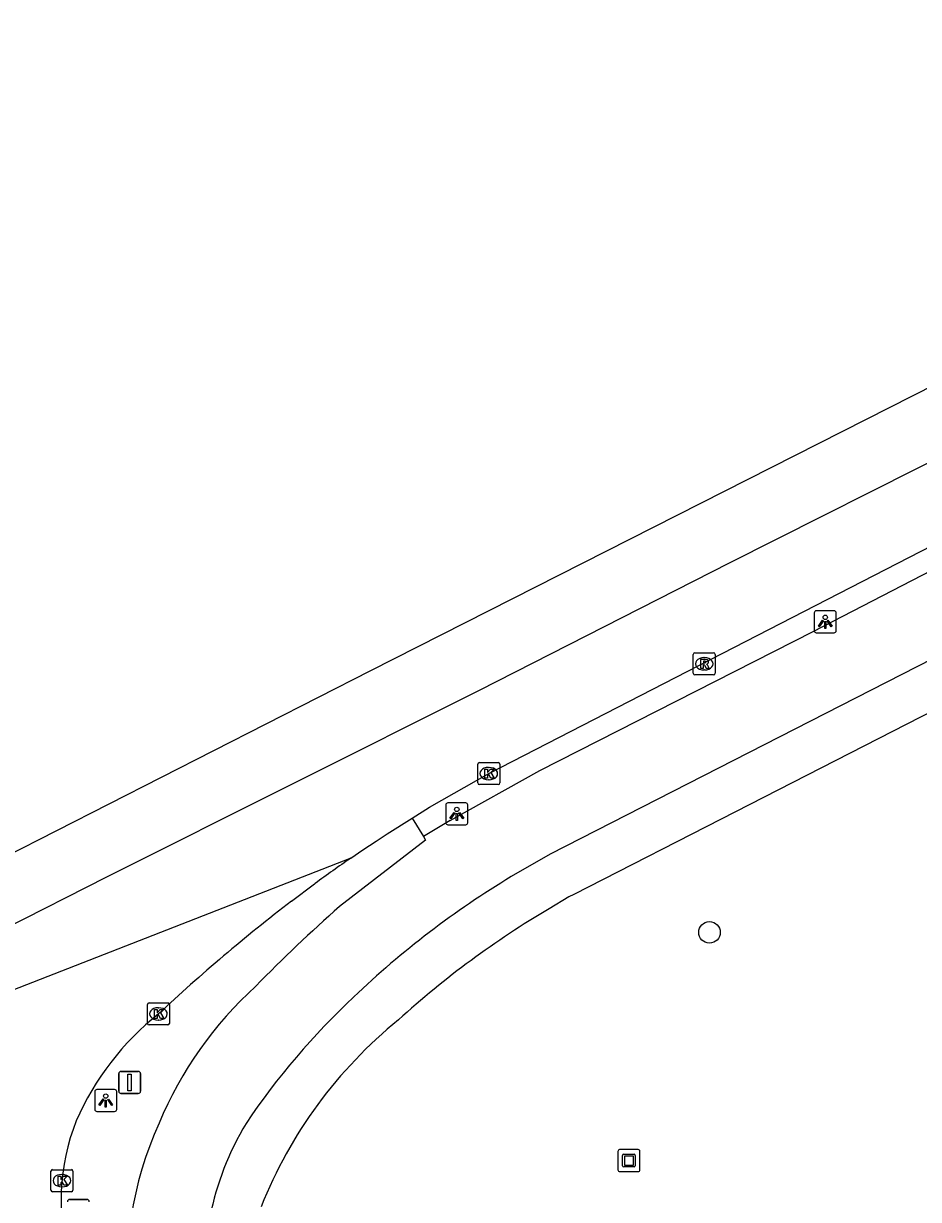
# Model space of a CAD drawing. Extents: x 159489 to 160304, y 383826 to 384530.
# Drawn here: x 159812 to 159852.6, y 384473.7 to 384527.1 of the extents above; entities that cross this region are included whole.
import ezdxf

# ---------------------------------------------------------------- set-up
doc = ezdxf.new("R2010")
doc.units = 0
for name, color, linetype in [('IMGEO_Afsluitpaal', 7, 'Continuous'), ('IMGEO_Boom', 7, 'Continuous'), ('IMGEO_Fietspad_gesloten', 7, 'Continuous'), ('IMGEO_Kolk', 7, 'Continuous'), ('IMGEO_Kunstobject', 7, 'Continuous'), ('IMGEO_Lichtpunt', 7, 'Continuous'), ('IMGEO_Rijbaan_lokaal_gesloten', 7, 'Continuous'), ('IMGEO_Rijbaan_regionaal_gesloten', 7, 'Continuous'), ('IMGEO_Rioolput', 7, 'Continuous'), ('IMGEO_Verkeersbordpaal', 7, 'Continuous'), ('IMGEO_Verkeerseiland_groen', 7, 'Continuous'), ('IMGEO_Voetpad_open', 7, 'Continuous')]:
    doc.layers.add(name, color=color, linetype=linetype)

msp = doc.modelspace()

# ---------------------------------------------------------------- linework, layer by layer
at = {"layer": 'IMGEO_Afsluitpaal'}
for p, q in [((159814.106, 384473.675), (159814.896, 384473.675)), ((159814.896, 384473.675), (159814.106, 384473.675))]:
    msp.add_line(p, q, dxfattribs=at)
for centre, start, end in [((159814.106, 384473.575), 90, 180), ((159814.106, 384473.575), 90, 180), ((159814.896, 384473.575), 0, 90), ((159814.896, 384473.575), 360, 90)]:
    msp.add_arc(centre, 0.1, start, end, dxfattribs=at)
at = {"layer": 'IMGEO_Boom'}
msp.add_circle((159843.14, 384485.801), 0.489, dxfattribs=at)
at = {"layer": 'IMGEO_Fietspad_gesloten'}
for points in [[(159831.369, 384490.881), (159835.446, 384493.155), (159847.848, 384499.459), (159883.75, 384518.031)], [(159885.856, 384514.882), (159835.911, 384489.354), (159834.146, 384488.336)], [(159830.164, 384490.148), (159830.258, 384489.995), (159826.351, 384486.977)]]:
    msp.add_lwpolyline(points, dxfattribs=at)
for centre, radius, start, end in [((159845.54, 384466.228), 28.435, 119.891, 122.7332), ((159855.38, 384453.166), 41.083, 121.122, 133.6976), ((159875.524, 384431.497), 74.135, 131.55144, 135.60522), ((159834.509, 384470.267), 17.733, 132.399, 157.199), ((159849.921, 384458.397), 33.531, 133.1284, 146.0383), ((159833.068, 384470.402), 16.358, 155.6779, 186.8238), ((159833.503, 384470.283), 13.291, 148.9993, 188.2196)]:
    msp.add_arc(centre, radius, start, end, dxfattribs=at)
at = {"layer": 'IMGEO_Kolk'}
for p, q in [((159832.7, 384493.51), (159833.552, 384493.51)), ((159832.625, 384492.584), (159832.625, 384493.436)), ((159833.113, 384493.29), (159833.138, 384493.29)), ((159833.626, 384493.436), (159833.626, 384492.584)), ((159833.552, 384492.51), (159832.7, 384492.51)), ((159833.136, 384492.73), (159833.111, 384492.73)), ((159817.634, 384481.672), (159817.634, 384482.524)), ((159817.709, 384482.598), (159818.561, 384482.598)), ((159818.122, 384482.378), (159818.147, 384482.378)), ((159818.635, 384482.524), (159818.635, 384481.672)), ((159818.145, 384481.818), (159818.12, 384481.818)), ((159818.561, 384481.598), (159817.709, 384481.598)), ((159813.256, 384474.102), (159813.256, 384474.954)), ((159813.331, 384475.028), (159814.183, 384475.028)), ((159813.744, 384474.808), (159813.769, 384474.808)), ((159814.257, 384474.954), (159814.257, 384474.102)), ((159814.183, 384474.028), (159813.331, 384474.028)), ((159813.767, 384474.248), (159813.742, 384474.248))]:
    msp.add_line(p, q, dxfattribs=at)
for points in [[(159832.7, 384493.51), (159833.552, 384493.51)], [(159832.625, 384492.584), (159832.625, 384493.436)], [(159832.946, 384493.21), (159833.069, 384493.21), (159833.069, 384493.059), (159833.199, 384493.21), (159833.363, 384493.21), (159833.217, 384493.059), (159833.37, 384492.81), (159833.218, 384492.81), (159833.133, 384492.974), (159833.069, 384492.907), (159833.069, 384492.81), (159832.946, 384492.81), (159832.946, 384493.21)], [(159833.626, 384493.436), (159833.626, 384492.584)], [(159833.552, 384492.51), (159832.7, 384492.51)], [(159817.634, 384481.672), (159817.634, 384482.524)], [(159817.709, 384482.598), (159818.561, 384482.598)], [(159817.955, 384482.298), (159818.078, 384482.298), (159818.078, 384482.147), (159818.208, 384482.298), (159818.372, 384482.298), (159818.226, 384482.147), (159818.379, 384481.898), (159818.227, 384481.898), (159818.142, 384482.062), (159818.078, 384481.995), (159818.078, 384481.898), (159817.955, 384481.898), (159817.955, 384482.298)], [(159818.635, 384482.524), (159818.635, 384481.672)], [(159818.561, 384481.598), (159817.709, 384481.598)], [(159813.256, 384474.102), (159813.256, 384474.954)], [(159813.331, 384475.028), (159814.183, 384475.028)], [(159814.257, 384474.954), (159814.257, 384474.102)], [(159813.577, 384474.728), (159813.7, 384474.728), (159813.7, 384474.577), (159813.83, 384474.728), (159813.994, 384474.728), (159813.848, 384474.577), (159814.001, 384474.328), (159813.849, 384474.328), (159813.764, 384474.492), (159813.7, 384474.425), (159813.7, 384474.328), (159813.577, 384474.328), (159813.577, 384474.728)], [(159814.183, 384474.028), (159813.331, 384474.028)]]:
    msp.add_lwpolyline(points, dxfattribs=at)
for centre, start, end in [((159832.702, 384493.434), 91.552, 178.448), ((159832.702, 384493.434), 91.552, 178.448), ((159833.55, 384493.434), 1.552, 88.448), ((159833.55, 384493.434), 1.552, 88.448), ((159832.702, 384492.586), 181.552, 268.448), ((159832.702, 384492.586), 181.552, 268.448), ((159833.55, 384492.586), 271.552, 358.448), ((159833.55, 384492.586), 271.552, 358.448), ((159817.711, 384482.522), 91.552, 178.448), ((159817.711, 384482.522), 91.552, 178.448), ((159818.559, 384482.522), 1.552, 88.448), ((159818.559, 384482.522), 1.552, 88.448), ((159817.711, 384481.674), 181.552, 268.448), ((159817.711, 384481.674), 181.552, 268.448), ((159818.559, 384481.674), 271.552, 358.448), ((159818.559, 384481.674), 271.552, 358.448), ((159813.333, 384474.952), 91.552, 178.448), ((159813.333, 384474.952), 91.552, 178.448), ((159814.181, 384474.952), 1.552, 88.448), ((159814.181, 384474.952), 1.552, 88.448), ((159813.333, 384474.104), 181.552, 268.448), ((159813.333, 384474.104), 181.552, 268.448), ((159814.181, 384474.104), 271.552, 358.448), ((159814.181, 384474.104), 271.552, 358.448)]:
    msp.add_arc(centre, 0.0765, start, end, dxfattribs=at)
for centre, major_axis, ratio, start_param, end_param in [((159833.112, 384493.01), (-0.387, 0.002), 0.722429, 4.712389, 7.853982), ((159833.137, 384493.01), (-0.39, 0.002), 0.717154, 1.570796, 4.712389), ((159818.121, 384482.098), (-0.387, 0.002), 0.722429, 4.712389, 7.853982), ((159818.146, 384482.098), (-0.39, 0.002), 0.717154, 1.570796, 4.712389), ((159813.743, 384474.528), (-0.387, 0.002), 0.722429, 4.712389, 7.853982), ((159813.768, 384474.528), (-0.39, 0.002), 0.717154, 1.570796, 4.712389)]:
    msp.add_ellipse(centre, major_axis=major_axis, ratio=ratio, start_param=start_param, end_param=end_param, dxfattribs=at)
at = {"layer": 'IMGEO_Kunstobject'}
for p, q in [((159839.901, 384475.94), (159839.06, 384475.94)), ((159839.901, 384475.94), (159839.06, 384475.94)), ((159839.985, 384475.024), (159839.985, 384475.865)), ((159839.985, 384475.024), (159839.985, 384475.865)), ((159838.985, 384475.856), (159838.985, 384475.015)), ((159838.985, 384475.856), (159838.985, 384475.015)), ((159839.199, 384475.204), (159839.199, 384475.678)), ((159839.249, 384475.728), (159839.723, 384475.728)), ((159839.279, 384475.628), (159839.279, 384475.254)), ((159839.673, 384475.648), (159839.299, 384475.648)), ((159839.693, 384475.254), (159839.693, 384475.628)), ((159839.773, 384475.678), (159839.773, 384475.204)), ((159839.069, 384474.94), (159839.91, 384474.94)), ((159839.069, 384474.94), (159839.91, 384474.94)), ((159839.723, 384475.154), (159839.249, 384475.154)), ((159839.299, 384475.234), (159839.673, 384475.234))]:
    msp.add_line(p, q, dxfattribs=at)
for centre, radius, start, end in [((159839.063, 384475.862), 0.0779, 92.4484, 184.2845), ((159839.063, 384475.862), 0.0779, 92.4484, 184.2845), ((159839.907, 384475.862), 0.0779, 2.4484, 94.2845), ((159839.907, 384475.862), 0.0779, 2.4484, 94.2845), ((159839.249, 384475.678), 0.05, 90, 180), ((159839.299, 384475.628), 0.02, 90, 180), ((159839.673, 384475.628), 0.02, 360, 90), ((159839.723, 384475.678), 0.05, 360, 90), ((159839.063, 384475.018), 0.0779, 182.4484, 274.2845), ((159839.063, 384475.018), 0.0779, 182.4484, 274.2845), ((159839.249, 384475.204), 0.05, 180, 270), ((159839.299, 384475.254), 0.02, 180, 270), ((159839.673, 384475.254), 0.02, 270, 0), ((159839.723, 384475.204), 0.05, 270, 0), ((159839.907, 384475.018), 0.0779, 272.4484, 4.2845), ((159839.907, 384475.018), 0.0779, 272.4484, 4.2845)]:
    msp.add_arc(centre, radius, start, end, dxfattribs=at)
at = {"layer": 'IMGEO_Lichtpunt'}
for p, q in [((159847.893, 384500.307), (159847.893, 384499.5)), ((159847.893, 384500.307), (159847.893, 384499.5)), ((159848.795, 384500.402), (159847.987, 384500.402)), ((159848.795, 384500.402), (159847.987, 384500.402)), ((159848.889, 384499.5), (159848.889, 384500.307)), ((159848.889, 384499.5), (159848.889, 384500.307)), ((159847.987, 384499.406), (159848.795, 384499.406)), ((159847.987, 384499.406), (159848.795, 384499.406)), ((159831.175, 384491.587), (159831.175, 384490.78)), ((159831.175, 384491.587), (159831.175, 384490.78)), ((159832.077, 384491.682), (159831.269, 384491.682)), ((159832.077, 384491.682), (159831.269, 384491.682)), ((159832.171, 384490.78), (159832.171, 384491.587)), ((159832.171, 384490.78), (159832.171, 384491.587)), ((159831.269, 384490.686), (159832.077, 384490.686)), ((159831.269, 384490.686), (159832.077, 384490.686)), ((159815.245, 384478.573), (159815.245, 384477.766)), ((159815.245, 384478.573), (159815.245, 384477.766)), ((159816.147, 384478.668), (159815.339, 384478.668)), ((159816.147, 384478.668), (159815.339, 384478.668)), ((159816.241, 384477.766), (159816.241, 384478.573)), ((159816.241, 384477.766), (159816.241, 384478.573)), ((159815.339, 384477.672), (159816.147, 384477.672)), ((159815.339, 384477.672), (159816.147, 384477.672))]:
    msp.add_line(p, q, dxfattribs=at)
for points in [[(159848.267, 384499.971), (159848.306, 384499.943), (159848.118, 384499.681), (159848.08, 384499.708), (159848.267, 384499.971)], [(159848.369, 384499.923), (159848.416, 384499.923), (159848.416, 384499.601), (159848.369, 384499.601), (159848.369, 384499.923)], [(159848.479, 384499.943), (159848.517, 384499.97), (159848.704, 384499.708), (159848.665, 384499.68), (159848.479, 384499.943)], [(159831.549, 384491.251), (159831.588, 384491.223), (159831.4, 384490.961), (159831.362, 384490.988), (159831.549, 384491.251)], [(159831.651, 384491.203), (159831.698, 384491.203), (159831.698, 384490.881), (159831.651, 384490.881), (159831.651, 384491.203)], [(159831.761, 384491.223), (159831.799, 384491.25), (159831.986, 384490.988), (159831.947, 384490.96), (159831.761, 384491.223)], [(159815.619, 384478.237), (159815.658, 384478.209), (159815.47, 384477.947), (159815.432, 384477.974), (159815.619, 384478.237)], [(159815.721, 384478.189), (159815.768, 384478.189), (159815.768, 384477.867), (159815.721, 384477.867), (159815.721, 384478.189)], [(159815.831, 384478.209), (159815.869, 384478.236), (159816.056, 384477.974), (159816.017, 384477.946), (159815.831, 384478.209)]]:
    msp.add_lwpolyline(points, dxfattribs=at)
for centre in [(159848.392, 384500.105), (159831.674, 384491.385), (159815.744, 384478.371)]:
    msp.add_circle(centre, 0.0994, dxfattribs=at)
for centre, start, end in [((159847.987, 384500.307), 90, 180), ((159847.987, 384500.307), 90, 180), ((159848.795, 384500.307), 0, 90), ((159848.795, 384500.307), 0, 90), ((159847.987, 384499.5), 180, 270), ((159847.987, 384499.5), 180, 270), ((159848.795, 384499.5), 270, 0), ((159848.795, 384499.5), 270, 360), ((159831.269, 384491.587), 90, 180), ((159831.269, 384491.587), 90, 180), ((159832.077, 384491.587), 0, 90), ((159832.077, 384491.587), 0, 90), ((159831.269, 384490.78), 180, 270), ((159831.269, 384490.78), 180, 270), ((159832.077, 384490.78), 270, 0), ((159832.077, 384490.78), 270, 360), ((159815.339, 384478.573), 90, 180), ((159815.339, 384478.573), 90, 180), ((159816.147, 384478.573), 0, 90), ((159816.147, 384478.573), 0, 90), ((159815.339, 384477.766), 180, 270), ((159815.339, 384477.766), 180, 270), ((159816.147, 384477.766), 270, 0), ((159816.147, 384477.766), 270, 360)]:
    msp.add_arc(centre, 0.0946, start, end, dxfattribs=at)
at = {"layer": 'IMGEO_Rijbaan_lokaal_gesloten'}
msp.add_lwpolyline([(159824.166, 384487.214), (159825.218, 384488.001), (159825.232, 384488.012), (159825.246, 384488.022)], dxfattribs=at)
for centre, radius, start, end in [((159867.798, 384429.855), 72.07, 124.61266, 126.18686), ((159873.333, 384423.14), 80.764, 127.50102, 133.11379), ((159826.117, 384472.101), 12.793, 128.6048, 156.2889), ((159823.758, 384473.584), 10.045, 158.6231, 195.9988)]:
    msp.add_arc(centre, radius, start, end, dxfattribs=at)
at = {"layer": 'IMGEO_Rijbaan_regionaal_gesloten'}
for points in [[(159618.33, 384386.664), (159630.055, 384392.935), (159696.891, 384428.803), (159718.831, 384440.572), (159756.87, 384460.87), (159792.184, 384479.496), (159799.29, 384483.122), (159806.379, 384486.798), (159827.767, 384497.696), (159874.847, 384521.573), (159884.805, 384526.627), (159885.682, 384527.066)], [(159887.91, 384524.507), (159885.752, 384523.792), (159876.254, 384518.874), (159865.482, 384513.394), (159854.663, 384507.923), (159844.033, 384502.566), (159832.691, 384496.791), (159815.776, 384488.308), (159806.48, 384483.586), (159805.965, 384482.944)], [(159829.645, 384490.992), (159830.442, 384491.479), (159833.126, 384493.01), (159875.005, 384514.571)], [(159826.86, 384489.169), (159827.41, 384489.544), (159828.019, 384489.947), (159828.328, 384490.152), (159828.52, 384490.279), (159829.645, 384490.992)], [(159826.86, 384489.169), (159807.293, 384481.524)]]:
    msp.add_lwpolyline(points, dxfattribs=at)
at = {"layer": 'IMGEO_Rioolput'}
for p, q in [((159842.401, 384497.569), (159842.401, 384498.421)), ((159842.476, 384498.495), (159843.328, 384498.495)), ((159843.402, 384498.421), (159843.402, 384497.569)), ((159842.889, 384498.275), (159842.914, 384498.275)), ((159843.328, 384497.495), (159842.476, 384497.495)), ((159842.912, 384497.715), (159842.887, 384497.715))]:
    msp.add_line(p, q, dxfattribs=at)
for points in [[(159842.401, 384497.569), (159842.401, 384498.421)], [(159842.476, 384498.495), (159843.328, 384498.495)], [(159843.402, 384498.421), (159843.402, 384497.569)], [(159842.99, 384498.193), (159842.738, 384498.195), (159842.738, 384497.795)], [(159842.738, 384497.795), (159842.862, 384497.795), (159842.862, 384497.957), (159842.873, 384497.957)], [(159842.916, 384498.114), (159842.862, 384498.114), (159842.862, 384498.033)], [(159842.862, 384498.033), (159842.914, 384498.033)], [(159842.92, 384497.928), (159842.991, 384497.795), (159843.131, 384497.795), (159843.066, 384497.921)], [(159843.328, 384497.495), (159842.476, 384497.495)]]:
    msp.add_lwpolyline(points, dxfattribs=at)
for centre, radius, start, end in [((159842.478, 384498.419), 0.0765, 91.552, 178.448), ((159842.478, 384498.419), 0.0765, 91.552, 178.448), ((159843.326, 384498.419), 0.0765, 1.552, 88.448), ((159843.326, 384498.419), 0.0765, 1.552, 88.448), ((159842.872, 384497.904), 0.0533, 26.0293, 88.6989), ((159842.898, 384498.222), 0.19, 274.7715, 282.9687), ((159842.922, 384498.018), 0.0964, 77.0061, 93.1865), ((159842.936, 384498.075), 0.0378, 276.6634, 79.6772), ((159842.989, 384498.083), 0.109, 350.3612, 89.416), ((159842.987, 384498.083), 0.112, 277.5842, 350.9817), ((159842.971, 384497.868), 0.108, 29.5134, 73.7905), ((159842.478, 384497.571), 0.0765, 181.552, 268.448), ((159842.478, 384497.571), 0.0765, 181.552, 268.448), ((159843.326, 384497.571), 0.0765, 271.552, 358.448), ((159843.326, 384497.571), 0.0765, 271.552, 358.448)]:
    msp.add_arc(centre, radius, start, end, dxfattribs=at)
for centre, major_axis, ratio, start_param, end_param in [((159842.888, 384497.995), (-0.387, 0.002), 0.722429, 4.712389, 7.853982), ((159842.913, 384497.995), (-0.39, 0.002), 0.717154, 1.570796, 4.712389)]:
    msp.add_ellipse(centre, major_axis=major_axis, ratio=ratio, start_param=start_param, end_param=end_param, dxfattribs=at)
at = {"layer": 'IMGEO_Verkeersbordpaal'}
for p, q in [((159816.331, 384478.588), (159816.331, 384479.388)), ((159816.331, 384479.388), (159816.331, 384478.588)), ((159816.431, 384479.488), (159817.221, 384479.488)), ((159817.221, 384479.488), (159816.431, 384479.488)), ((159817.321, 384479.388), (159817.321, 384478.588)), ((159817.321, 384478.588), (159817.321, 384479.388)), ((159817.221, 384478.488), (159816.431, 384478.488)), ((159816.431, 384478.488), (159817.221, 384478.488))]:
    msp.add_line(p, q, dxfattribs=at)
msp.add_lwpolyline([(159816.751, 384479.363), (159816.901, 384479.363), (159816.901, 384478.613), (159816.751, 384478.613), (159816.751, 384479.363)], dxfattribs=at)
for centre, start, end in [((159816.431, 384479.388), 90, 180), ((159816.431, 384479.388), 90, 180), ((159817.221, 384479.388), 0, 90), ((159817.221, 384479.388), 360, 90), ((159816.431, 384478.588), 180, 270), ((159816.431, 384478.588), 180, 270), ((159817.221, 384478.588), 270, 0), ((159817.221, 384478.588), 270, 0)]:
    msp.add_arc(centre, 0.1, start, end, dxfattribs=at)
at = {"layer": 'IMGEO_Verkeerseiland_groen'}
msp.add_lwpolyline([(159829.645, 384490.992), (159830.164, 384490.148)], dxfattribs=at)
at = {"layer": 'IMGEO_Voetpad_open'}
msp.add_lwpolyline([(159858.573, 384498.562), (159844.321, 384491.278), (159836.979, 384487.525), (159836.761, 384487.414), (159835.868, 384486.878)], dxfattribs=at)
for centre, radius, start, end in [((159856.93, 384451.186), 41.443, 120.5455, 132.318), ((159842.134, 384465.667), 20.808, 129.0357, 158.356)]:
    msp.add_arc(centre, radius, start, end, dxfattribs=at)

doc.saveas('drawing.dxf')
